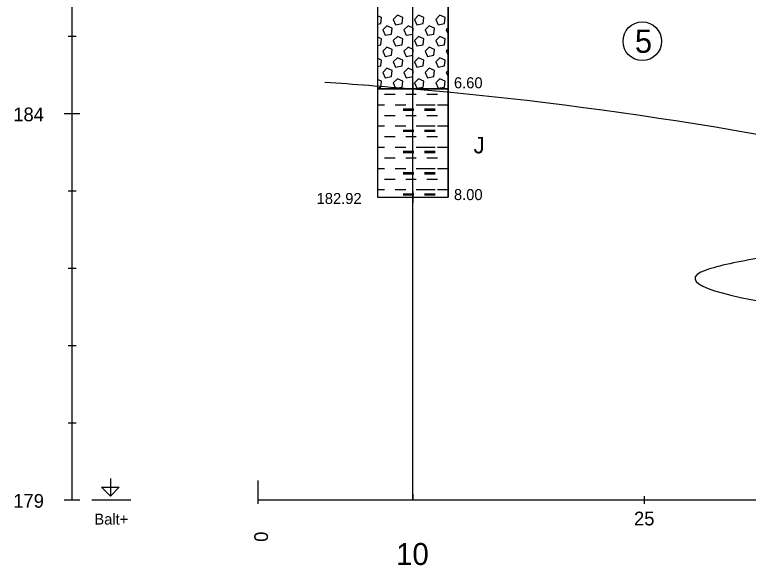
# Model space of a CAD drawing. Extents: x 3042 to 4120, y 576 to 2694.
# Drawn here: x 3239.36 to 3286.85, y 1547.61 to 1583.23 of the extents above; entities that cross this region are included whole.
import ezdxf

# ---------------------------------------------------------------- set-up
doc = ezdxf.new("R2010")
doc.units = 0
for name, color, linetype in [('12', 7, 'Continuous'), ('14', 7, 'Continuous'), ('17', 7, 'Continuous'), ('18', 7, 'Continuous'), ('19', 7, 'Continuous'), ('21', 7, 'Continuous'), ('51', 7, 'Continuous'), ('52', 7, 'Continuous'), ('53', 7, 'Continuous'), ('56', 7, 'Continuous'), ('7', 7, 'Continuous'), ('pomocna', 7, 'Continuous'), ('rozhraní', 7, 'Continuous')]:
    doc.layers.add(name, color=color, linetype=linetype)

msp = doc.modelspace()

# ---------------------------------------------------------------- linework, layer by layer
at = {"layer": '12'}
msp.add_line((3255.132, 1551.838), (3255.132, 1553.108), dxfattribs=at)
at = {"layer": '18'}
for p, q in [((3265.132, 1571.438), (3265.132, 1611.438)), ((3265.132, 1571.819), (3265.132, 1571.057)), ((3264.751, 1571.438), (3265.513, 1571.438)), ((3265.132, 1552.219), (3265.132, 1551.838))]:
    msp.add_line(p, q, dxfattribs=at)
at = {"layer": '19'}
for p, q in [((3243.082, 1551.838), (3243.082, 1621.838)), ((3242.828, 1581.838), (3243.336, 1581.838)), ((3242.574, 1576.838), (3243.59, 1576.838)), ((3242.828, 1571.838), (3243.336, 1571.838)), ((3242.828, 1566.838), (3243.336, 1566.838)), ((3242.828, 1561.838), (3243.336, 1561.838)), ((3242.828, 1556.838), (3243.336, 1556.838)), ((3242.574, 1551.838), (3243.59, 1551.838))]:
    msp.add_line(p, q, dxfattribs=at)
at = {"layer": '21'}
msp.add_line((3244.352, 1551.838), (3246.892, 1551.838), dxfattribs=at)
msp.add_lwpolyline([(3245.558, 1553.235), (3245.558, 1552.092), (3244.987, 1552.664), (3246.13, 1552.664), (3245.558, 1552.092)], dxfattribs=at)
at = {"layer": '51'}
for p, q in [((3267.418, 1582.361), (3267.301, 1582.244)), ((3267.301, 1582.244), (3267.418, 1581.98)), ((3267.418, 1580.989), (3267.301, 1580.872)), ((3267.301, 1580.872), (3267.418, 1580.609)), ((3267.418, 1579.618), (3267.301, 1579.5)), ((3267.301, 1579.5), (3267.418, 1579.237)), ((3264.519, 1578.434), (3265.205, 1578.434)), ((3265.891, 1578.434), (3266.577, 1578.434)), ((3263.3, 1578.091), (3263.986, 1578.091)), ((3264.672, 1578.091), (3265.358, 1578.091)), ((3266.043, 1578.091), (3266.729, 1578.091)), ((3267.415, 1578.091), (3267.418, 1578.091)), ((3262.846, 1577.405), (3263.3, 1577.405)), ((3263.986, 1577.405), (3264.672, 1577.405)), ((3265.358, 1577.405), (3266.043, 1577.405)), ((3265.891, 1577.405), (3266.577, 1577.405)), ((3266.729, 1577.405), (3267.415, 1577.405)), ((3263.3, 1576.719), (3263.986, 1576.719)), ((3264.519, 1577.138), (3265.205, 1577.138)), ((3264.519, 1577.1), (3265.205, 1577.1)), ((3264.519, 1577.062), (3265.205, 1577.062)), ((3264.672, 1576.719), (3265.358, 1576.719)), ((3265.891, 1577.138), (3266.577, 1577.138)), ((3265.891, 1577.1), (3266.577, 1577.1)), ((3265.891, 1577.062), (3266.577, 1577.062)), ((3266.043, 1576.719), (3266.729, 1576.719)), ((3267.415, 1576.719), (3267.418, 1576.719)), ((3262.846, 1576.033), (3263.3, 1576.033)), ((3263.986, 1576.033), (3264.672, 1576.033)), ((3264.519, 1575.767), (3265.205, 1575.767)), ((3264.519, 1575.729), (3265.205, 1575.729)), ((3265.358, 1576.033), (3266.043, 1576.033)), ((3265.891, 1576.033), (3266.577, 1576.033)), ((3265.891, 1575.767), (3266.577, 1575.767)), ((3265.891, 1575.729), (3266.577, 1575.729)), ((3266.729, 1576.033), (3267.415, 1576.033)), ((3263.3, 1575.348), (3263.986, 1575.348)), ((3264.519, 1575.69), (3265.205, 1575.69)), ((3264.672, 1575.348), (3265.358, 1575.348)), ((3265.891, 1575.69), (3266.577, 1575.69)), ((3266.043, 1575.348), (3266.729, 1575.348)), ((3267.415, 1575.348), (3267.418, 1575.348)), ((3262.846, 1574.662), (3263.3, 1574.662)), ((3263.986, 1574.662), (3264.672, 1574.662)), ((3264.519, 1574.395), (3265.205, 1574.395)), ((3264.519, 1574.357), (3265.205, 1574.357)), ((3264.519, 1574.319), (3265.205, 1574.319)), ((3265.358, 1574.662), (3266.043, 1574.662)), ((3265.891, 1574.662), (3266.577, 1574.662)), ((3265.891, 1574.395), (3266.577, 1574.395)), ((3265.891, 1574.357), (3266.577, 1574.357)), ((3265.891, 1574.319), (3266.577, 1574.319)), ((3266.729, 1574.662), (3267.415, 1574.662)), ((3263.3, 1573.976), (3263.986, 1573.976)), ((3264.672, 1573.976), (3265.358, 1573.976)), ((3266.043, 1573.976), (3266.729, 1573.976)), ((3267.415, 1573.976), (3267.418, 1573.976)), ((3262.846, 1573.29), (3263.3, 1573.29)), ((3263.986, 1573.29), (3264.672, 1573.29)), ((3264.519, 1573.023), (3265.205, 1573.023)), ((3264.519, 1572.985), (3265.205, 1572.985)), ((3264.519, 1572.947), (3265.205, 1572.947)), ((3265.358, 1573.29), (3266.043, 1573.29)), ((3265.891, 1573.29), (3266.577, 1573.29)), ((3265.891, 1573.023), (3266.577, 1573.023)), ((3265.891, 1572.985), (3266.577, 1572.985)), ((3265.891, 1572.947), (3266.577, 1572.947)), ((3266.729, 1573.29), (3267.415, 1573.29)), ((3263.3, 1572.604), (3263.986, 1572.604)), ((3264.672, 1572.604), (3265.358, 1572.604)), ((3266.043, 1572.604), (3266.729, 1572.604)), ((3267.415, 1572.604), (3267.418, 1572.604)), ((3262.846, 1571.919), (3263.3, 1571.919)), ((3263.986, 1571.919), (3264.672, 1571.919)), ((3264.519, 1571.652), (3265.205, 1571.652)), ((3264.519, 1571.614), (3265.205, 1571.614)), ((3264.519, 1571.576), (3265.205, 1571.576)), ((3265.358, 1571.919), (3266.043, 1571.919)), ((3265.891, 1571.919), (3266.577, 1571.919)), ((3265.891, 1571.652), (3266.577, 1571.652)), ((3265.891, 1571.614), (3266.577, 1571.614)), ((3265.891, 1571.576), (3266.577, 1571.576)), ((3266.729, 1571.919), (3267.415, 1571.919))]:
    msp.add_line(p, q, dxfattribs=at)
for points in [[(3262.846, 1578.438), (3267.418, 1578.438), (3267.418, 1591.438), (3262.846, 1591.438)], [(3262.846, 1571.438), (3267.418, 1571.438), (3267.418, 1578.438), (3262.846, 1578.438)]]:
    msp.add_lwpolyline(points, close=True, dxfattribs=at)
for points in [[(3262.846, 1582.622), (3263.072, 1582.663), (3263.11, 1583.044), (3262.846, 1583.161)], [(3263.872, 1582.929), (3264.024, 1582.587), (3264.443, 1582.663), (3264.481, 1583.044), (3264.138, 1583.196), (3263.872, 1582.929)], [(3265.243, 1582.929), (3265.396, 1582.587), (3265.815, 1582.663), (3265.853, 1583.044), (3265.51, 1583.196), (3265.243, 1582.929)], [(3266.615, 1582.929), (3266.767, 1582.587), (3267.186, 1582.663), (3267.224, 1583.044), (3266.882, 1583.196), (3266.615, 1582.929)], [(3263.186, 1582.244), (3263.338, 1581.901), (3263.757, 1581.977), (3263.795, 1582.358), (3263.453, 1582.51), (3263.186, 1582.244)], [(3264.557, 1582.244), (3264.71, 1581.901), (3265.129, 1581.977), (3265.167, 1582.358), (3264.824, 1582.51), (3264.557, 1582.244)], [(3265.929, 1582.244), (3266.081, 1581.901), (3266.501, 1581.977), (3266.539, 1582.358), (3266.196, 1582.51), (3265.929, 1582.244)], [(3262.846, 1581.25), (3263.072, 1581.291), (3263.11, 1581.672), (3262.846, 1581.789)], [(3263.872, 1581.558), (3264.024, 1581.215), (3264.443, 1581.291), (3264.481, 1581.672), (3264.138, 1581.825), (3263.872, 1581.558)], [(3265.243, 1581.558), (3265.396, 1581.215), (3265.815, 1581.291), (3265.853, 1581.672), (3265.51, 1581.825), (3265.243, 1581.558)], [(3266.615, 1581.558), (3266.767, 1581.215), (3267.186, 1581.291), (3267.224, 1581.672), (3266.882, 1581.825), (3266.615, 1581.558)], [(3263.186, 1580.872), (3263.338, 1580.529), (3263.757, 1580.605), (3263.795, 1580.986), (3263.453, 1581.139), (3263.186, 1580.872)], [(3264.557, 1580.872), (3264.71, 1580.529), (3265.129, 1580.605), (3265.167, 1580.986), (3264.824, 1581.139), (3264.557, 1580.872)], [(3265.929, 1580.872), (3266.081, 1580.529), (3266.501, 1580.605), (3266.539, 1580.986), (3266.196, 1581.139), (3265.929, 1580.872)], [(3262.846, 1579.878), (3263.072, 1579.92), (3263.11, 1580.301), (3262.846, 1580.418)], [(3263.872, 1580.186), (3264.024, 1579.843), (3264.443, 1579.92), (3264.481, 1580.301), (3264.138, 1580.453), (3263.872, 1580.186)], [(3265.243, 1580.186), (3265.396, 1579.843), (3265.815, 1579.92), (3265.853, 1580.301), (3265.51, 1580.453), (3265.243, 1580.186)], [(3266.615, 1580.186), (3266.767, 1579.843), (3267.186, 1579.92), (3267.224, 1580.301), (3266.882, 1580.453), (3266.615, 1580.186)], [(3263.186, 1579.5), (3263.338, 1579.158), (3263.757, 1579.234), (3263.795, 1579.615), (3263.453, 1579.767), (3263.186, 1579.5)], [(3264.557, 1579.5), (3264.71, 1579.158), (3265.129, 1579.234), (3265.167, 1579.615), (3264.824, 1579.767), (3264.557, 1579.5)], [(3265.929, 1579.5), (3266.081, 1579.158), (3266.501, 1579.234), (3266.539, 1579.615), (3266.196, 1579.767), (3265.929, 1579.5)], [(3263.872, 1578.815), (3264.024, 1578.472), (3264.443, 1578.548), (3264.481, 1578.929), (3264.138, 1579.081), (3263.872, 1578.815)], [(3265.243, 1578.815), (3265.396, 1578.472), (3265.815, 1578.548), (3265.853, 1578.929), (3265.51, 1579.081), (3265.243, 1578.815)], [(3266.615, 1578.815), (3266.767, 1578.472), (3267.186, 1578.548), (3267.224, 1578.929), (3266.882, 1579.081), (3266.615, 1578.815)], [(3262.846, 1578.507), (3263.072, 1578.548), (3263.11, 1578.929), (3262.846, 1579.046)]]:
    msp.add_lwpolyline(points, dxfattribs=at)
at = {"layer": '53'}
for p, q in [((3262.846, 1611.438), (3262.846, 1571.438)), ((3267.418, 1611.438), (3267.418, 1571.438)), ((3262.846, 1578.438), (3267.418, 1578.438)), ((3262.846, 1571.438), (3267.418, 1571.438))]:
    msp.add_line(p, q, dxfattribs=at)
at = {"layer": '56'}
for p, q in [((3265.132, 1578.819), (3265.132, 1578.057)), ((3264.751, 1578.438), (3265.513, 1578.438)), ((3265.132, 1571.819), (3265.132, 1571.057)), ((3264.751, 1571.438), (3265.513, 1571.438))]:
    msp.add_line(p, q, dxfattribs=at)
at = {"layer": '7'}
for p, q in [((3255.132, 1551.584), (3255.132, 1552.092)), ((3280.132, 1551.584), (3280.132, 1552.092)), ((3255.132, 1551.838), (3515.772, 1551.838))]:
    msp.add_line(p, q, dxfattribs=at)
at = {"layer": 'pomocna'}
msp.add_line((3265.132, 1551.838), (3265.132, 1611.375), dxfattribs=at)
at = {"layer": 'rozhraní'}
msp.add_circle((3279.99, 1581.516), 1.25, dxfattribs=at)
for points in [[(3259.44, 1578.878), (3265.132, 1578.438), (3304.222, 1572.038), (3343.272, 1565.888), (3376.602, 1571.588), (3406.282, 1569.388), (3454.612, 1572.038), (3505.772, 1575.788), (3516.375, 1575.788)], [(3287.661, 1567.52), (3284.12, 1566.714), (3304.296, 1563.003), (3321.896, 1564.972), (3326.401, 1566.053), (3322.787, 1566.585)]]:
    msp.add_spline(points, degree=3, dxfattribs=at)

# ---------------------------------------------------------------- texts
at = {"layer": '12'}
msp.add_text('0', height=0.889, rotation=90, dxfattribs=at).set_placement((3255.76, 1549.129))
at = {"layer": '14'}
msp.add_text('10', height=1.4224, dxfattribs=at).set_placement((3264.052, 1547.632))
at = {"layer": '17'}
msp.add_text('182.92', height=0.7112, dxfattribs=at).set_placement((3258.909, 1570.986))
at = {"layer": '19'}
for s, p in [('184', (3239.272, 1576.337)), ('179', (3239.272, 1551.337))]:
    msp.add_text(s, height=0.889, dxfattribs=at).set_placement(p)
at = {"layer": '21'}
msp.add_text('Balt+', height=0.7112, dxfattribs=at).set_placement((3244.521, 1550.243))
at = {"layer": '52'}
for s, height, p in [('6.60', 0.7112, (3267.799, 1578.474)), ('J', 1.067, (3269.069, 1574.26)), ('8.00', 0.7112, (3267.799, 1571.24))]:
    msp.add_text(s, height=height, dxfattribs=at).set_placement(p)
at = {"layer": '7'}
msp.add_text('25', height=0.889, dxfattribs=at).set_placement((3279.454, 1550.194))
at = {"layer": 'rozhraní'}
msp.add_text('5', height=1.5, dxfattribs=at).set_placement((3279.509, 1580.766))

doc.saveas('drawing.dxf')
